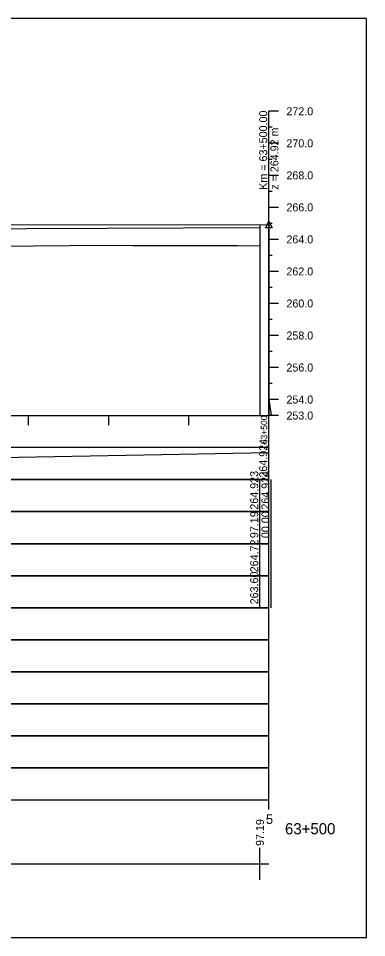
# Model space of a CAD drawing. Extents: x 6445630 to 6518227, y 5499240 to 5511716.
# Drawn here: x 6462653 to 6462761.8, y 5508966.7 to 5509253.7 of the extents above; entities that cross this region are included whole.
import ezdxf

# ---------------------------------------------------------------- set-up
doc = ezdxf.new("R2010")
doc.units = 0
for name, color, linetype in [('Default', 7, 'Continuous'), ('TOR_PROF-opisy pomocnicze', 7, 'Continuous'), ('TOR_PROF-tabelka-geometria T1', 7, 'Continuous'), ('TOR_PROF-tabelka-kilometracja', 7, 'Continuous'), ('TOR_PROF-tabelka-odleglosci T1', 7, 'Continuous'), ('TOR_PROF-tabelka-pochylenia proj T1', 7, 'Continuous'), ('TOR_PROF-tabelka-rodzaj rowu T1', 7, 'Continuous'), ('TOR_PROF-tabelka-rowyT1', 7, 'Continuous'), ('TOR_PROF-tabelka-rurociagi T1', 7, 'Continuous'), ('TOR_PROF-tabelka-rzedne istn T1', 7, 'Continuous'), ('TOR_PROF-tabelka-rzedne proj T1', 7, 'Continuous'), ('TOR_PROF-tabelka-teren istniejacy T1', 7, 'Continuous'), ('TOR_PROF-tabelka-warstwa ochronna T1', 7, 'Continuous'), ('TOR_PROF-tor istniejacy T1', 7, 'Continuous'), ('TOR_PROF-tor projektowany', 7, 'Continuous'), ('TOR_PROF-uklad odniesienia', 7, 'Continuous'), ('TOR_PROF-warstwa ochronna', 7, 'Continuous'), ('TOR_RAMKI-dodatkowe3', 7, 'Continuous'), ('TOR_RAMKI-MASKA WYCIECIA', 7, 'Continuous')]:
    doc.layers.add(name, color=color, linetype=linetype)

msp = doc.modelspace()

# ---------------------------------------------------------------- linework, layer by layer
at = {"layer": 'TOR_PROF-opisy pomocnicze'}
msp.add_line((6462731.21, 5509189.35), (6462731.21, 5509209.35), dxfattribs=at)
msp.add_line((6462731.21, 5509189.35), (6462731.21, 5509209.35), dxfattribs=at)
msp.add_lwpolyline([(6462731.21, 5509190.35), (6462732.21, 5509188.35), (6462730.21, 5509188.35)], close=True, dxfattribs=at)
msp.add_lwpolyline([(6462731.21, 5509190.35), (6462732.21, 5509188.35), (6462730.21, 5509188.35)], close=True, dxfattribs=at)
at = {"layer": 'TOR_PROF-tabelka-geometria T1'}
for points in [[(6462728.4, 5508984.74), (6462728.4, 5508994.74)], [(6452331.21, 5508989.74), (6462728.4, 5508989.74)], [(6452331.21, 5508989.74), (6462731.21, 5508989.74)]]:
    msp.add_lwpolyline(points, dxfattribs=at)
at = {"layer": 'TOR_PROF-tabelka-kilometracja'}
msp.add_lwpolyline([(6462731.21, 5509006.74), (6462731.21, 5509009.74)], dxfattribs=at)
msp.add_lwpolyline([(6462731.21, 5509006.74), (6462731.21, 5509009.74)], dxfattribs=at)
at = {"layer": 'TOR_PROF-tabelka-odleglosci T1'}
for points in [[(6462728.4, 5509099.74), (6462728.4, 5509109.74)], [(6462731.9, 5509099.74), (6462731.9, 5509109.74)], [(6462728.4, 5509089.74), (6462728.4, 5509099.74)], [(6462731.9, 5509089.74), (6462731.9, 5509099.74)]]:
    msp.add_lwpolyline(points, dxfattribs=at)
msp.add_lwpolyline([(6452331.21, 5509089.74), (6462731.21, 5509089.74), (6462731.21, 5509099.74), (6452331.21, 5509099.74)], close=True, dxfattribs=at)
at = {"layer": 'TOR_PROF-tabelka-pochylenia proj T1'}
msp.add_lwpolyline([(6452331.21, 5509109.74), (6462731.21, 5509109.74), (6462731.21, 5509119.74), (6452331.21, 5509119.74)], close=True, dxfattribs=at)
for points in [[(6462357.21, 5509111.24), (6462731.21, 5509118.24)], [(6462731.21, 5509109.74), (6462731.21, 5509119.74)]]:
    msp.add_lwpolyline(points, dxfattribs=at)
at = {"layer": 'TOR_PROF-tabelka-rodzaj rowu T1'}
for points in [[(6452331.21, 5509049.74), (6462731.21, 5509049.74), (6462731.21, 5509059.74), (6452331.21, 5509059.74)], [(6452331.21, 5509029.74), (6462731.21, 5509029.74), (6462731.21, 5509039.74), (6452331.21, 5509039.74)]]:
    msp.add_lwpolyline(points, close=True, dxfattribs=at)
at = {"layer": 'TOR_PROF-tabelka-rowyT1'}
msp.add_lwpolyline([(6452331.21, 5509059.74), (6462731.21, 5509059.74), (6462731.21, 5509069.74), (6452331.21, 5509069.74)], close=True, dxfattribs=at)
at = {"layer": 'TOR_PROF-tabelka-rurociagi T1'}
msp.add_lwpolyline([(6452331.21, 5509039.74), (6462731.21, 5509039.74), (6462731.21, 5509049.74), (6452331.21, 5509049.74)], close=True, dxfattribs=at)
at = {"layer": 'TOR_PROF-tabelka-rzedne istn T1'}
msp.add_lwpolyline([(6452331.21, 5509079.74), (6462731.21, 5509079.74), (6462731.21, 5509089.74), (6452331.21, 5509089.74)], close=True, dxfattribs=at)
for points in [[(6462728.4, 5509079.74), (6462728.4, 5509089.74)], [(6462731.9, 5509079.74), (6462731.9, 5509089.74)], [(6462728.4, 5509069.74), (6462728.4, 5509079.74)], [(6462728.4, 5509069.74), (6462728.4, 5509079.74)], [(6462728.4, 5509069.74), (6462728.4, 5509079.74)], [(6462728.4, 5509069.74), (6462728.4, 5509079.74)], [(6462728.4, 5509069.74), (6462728.4, 5509079.74)]]:
    msp.add_lwpolyline(points, dxfattribs=at)
at = {"layer": 'TOR_PROF-tabelka-rzedne proj T1'}
msp.add_lwpolyline([(6452331.21, 5509099.74), (6462731.21, 5509099.74), (6462731.21, 5509109.74), (6452331.21, 5509109.74)], close=True, dxfattribs=at)
at = {"layer": 'TOR_PROF-tabelka-teren istniejacy T1'}
msp.add_lwpolyline([(6452331.21, 5509069.74), (6462731.21, 5509069.74), (6462731.21, 5509079.74), (6452331.21, 5509079.74)], close=True, dxfattribs=at)
msp.add_lwpolyline([(6452331.21, 5509069.74), (6462731.21, 5509069.74), (6462731.21, 5509079.74), (6452331.21, 5509079.74)], close=True, dxfattribs=at)
msp.add_lwpolyline([(6452331.21, 5509069.74), (6462731.21, 5509069.74), (6462731.21, 5509079.74), (6452331.21, 5509079.74)], close=True, dxfattribs=at)
msp.add_lwpolyline([(6452331.21, 5509069.74), (6462731.21, 5509069.74), (6462731.21, 5509079.74), (6452331.21, 5509079.74)], close=True, dxfattribs=at)
msp.add_lwpolyline([(6452331.21, 5509069.74), (6462731.21, 5509069.74), (6462731.21, 5509079.74), (6452331.21, 5509079.74)], close=True, dxfattribs=at)
msp.add_lwpolyline([(6462731.9, 5509069.74), (6462731.9, 5509079.74)], dxfattribs=at)
msp.add_lwpolyline([(6462731.9, 5509069.74), (6462731.9, 5509079.74)], dxfattribs=at)
msp.add_lwpolyline([(6462731.9, 5509069.74), (6462731.9, 5509079.74)], dxfattribs=at)
msp.add_lwpolyline([(6462731.9, 5509069.74), (6462731.9, 5509079.74)], dxfattribs=at)
msp.add_lwpolyline([(6462731.9, 5509069.74), (6462731.9, 5509079.74)], dxfattribs=at)
at = {"layer": 'TOR_PROF-tabelka-warstwa ochronna T1'}
msp.add_lwpolyline([(6452331.21, 5509019.74), (6462731.21, 5509019.74), (6462731.21, 5509029.74), (6452331.21, 5509029.74)], close=True, dxfattribs=at)
at = {"layer": 'TOR_PROF-tor istniejacy T1'}
msp.add_lwpolyline([(6462728.4, 5509188.33), (6462680.59, 5509188.19), (6462630.38, 5509187.99), (6462579.01, 5509187.74), (6462527.33, 5509187.64), (6462477.35, 5509187.49), (6462427.52, 5509187.29), (6462378.75, 5509187.19), (6462330.61, 5509186.94), (6462281.24, 5509186.79), (6462231.79, 5509186.69), (6462178.77, 5509186.49), (6462126.11, 5509186.34)], dxfattribs=at)
at = {"layer": 'TOR_PROF-tor projektowany'}
msp.add_line((6462357.21, 5509189.14), (6462731.21, 5509189.35), dxfattribs=at)
msp.add_line((6462357.21, 5509189.14), (6462731.21, 5509189.35), dxfattribs=at)
for points in [[(6462728.4, 5509189.35), (6462728.4, 5509134.74), (6462728.4, 5509129.74), (6462728.4, 5509129.74)], [(6462728.4, 5509189.35), (6462728.4, 5509134.74), (6462728.4, 5509129.74), (6462728.4, 5509129.74)], [(6462731.21, 5509189.35), (6462731.21, 5509134.74), (6462731.21, 5509129.74), (6462731.21, 5509129.74)], [(6462731.21, 5509189.35), (6462731.21, 5509134.74), (6462731.21, 5509129.74), (6462731.21, 5509129.74)], [(6462731.21, 5509189.35), (6462731.21, 5509134.74), (6462731.9, 5509129.74), (6462731.9, 5509129.74)], [(6462731.21, 5509189.35), (6462731.21, 5509134.74), (6462731.21, 5509129.74), (6462731.21, 5509129.74)], [(6462731.21, 5509189.35), (6462731.21, 5509134.74), (6462731.9, 5509129.74), (6462731.9, 5509129.74)]]:
    msp.add_lwpolyline(points, dxfattribs=at)
at = {"layer": 'TOR_PROF-uklad odniesienia'}
for p, q in [((6462731.21, 5509129.74), (6462731.21, 5509224.74)), ((6462734.21, 5509224.74), (6462731.21, 5509224.74)), ((6462734.21, 5509224.74), (6462731.21, 5509224.74)), ((6462732.21, 5509219.74), (6462731.21, 5509219.74)), ((6462734.21, 5509214.74), (6462731.21, 5509214.74)), ((6462732.21, 5509209.74), (6462731.21, 5509209.74)), ((6462734.21, 5509204.74), (6462731.21, 5509204.74)), ((6462732.21, 5509199.74), (6462731.21, 5509199.74)), ((6462734.21, 5509194.74), (6462731.21, 5509194.74)), ((6462732.21, 5509189.74), (6462731.21, 5509189.74)), ((6462734.21, 5509184.74), (6462731.21, 5509184.74)), ((6462732.21, 5509179.74), (6462731.21, 5509179.74)), ((6462734.21, 5509174.74), (6462731.21, 5509174.74)), ((6462732.21, 5509169.74), (6462731.21, 5509169.74)), ((6462734.21, 5509164.74), (6462731.21, 5509164.74)), ((6462732.21, 5509159.74), (6462731.21, 5509159.74)), ((6462734.21, 5509154.74), (6462731.21, 5509154.74)), ((6462732.21, 5509149.74), (6462731.21, 5509149.74)), ((6462734.21, 5509144.74), (6462731.21, 5509144.74)), ((6462732.21, 5509139.74), (6462731.21, 5509139.74)), ((6462734.21, 5509134.74), (6462731.21, 5509134.74)), ((6452331.21, 5509129.74), (6462731.21, 5509129.74)), ((6462656.21, 5509126.74), (6462656.21, 5509129.74)), ((6462681.21, 5509126.74), (6462681.21, 5509129.74)), ((6462706.21, 5509126.74), (6462706.21, 5509129.74)), ((6462734.21, 5509129.74), (6462731.21, 5509129.74)), ((6462731.21, 5509119.74), (6462731.21, 5509129.74))]:
    msp.add_line(p, q, dxfattribs=at)
at = {"layer": 'TOR_PROF-warstwa ochronna'}
msp.add_lwpolyline([(6452331.21, 5509009.74), (6462731.21, 5509009.74), (6462731.21, 5509019.74), (6452331.21, 5509019.74)], close=True, dxfattribs=at)
at = {"layer": 'TOR_RAMKI-dodatkowe3'}
for p, q in [((6462645.52, 5509182.57), (6462680.38, 5509182.99)), ((6462680.38, 5509182.99), (6462688.87, 5509182.81)), ((6462688.87, 5509182.81), (6462721.4, 5509182.81)), ((6462721.4, 5509182.81), (6462728.4, 5509182.73))]:
    msp.add_line(p, q, dxfattribs=at)
at = {"layer": 'TOR_RAMKI-MASKA WYCIECIA'}
msp.add_lwpolyline([(6460741.75, 5508966.75), (6462761.75, 5508966.75), (6462761.75, 5509253.75), (6460741.75, 5509253.75)], close=True, dxfattribs=at)

# ---------------------------------------------------------------- texts
at = {"layer": 'Default'}
msp.add_text('+', height=0.001, dxfattribs=at).set_placement((6462680.59, 5509188.19))
at = {"layer": 'TOR_PROF-opisy pomocnicze'}
for s, p in [('Km = 63+500.00', (6462730.71, 5509200.25)), ('Km = 63+500.00', (6462730.71, 5509200.25)), ('z = 264.92 m', (6462734.21, 5509200.25)), ('z = 264.92 m', (6462734.21, 5509200.25)), ('97.19', (6462729.68, 5508995.37))]:
    msp.add_text(s, height=2.5, rotation=90, dxfattribs=at).set_placement(p)
at = {"layer": 'TOR_PROF-tabelka-kilometracja'}
msp.add_text('5', height=3, dxfattribs=at).set_placement((6462730.31, 5509002.24))
msp.add_text('63+500', height=3.5, rotation=360, dxfattribs=at).set_placement((6462736.26, 5508998.99))
at = {"layer": 'TOR_PROF-tabelka-odleglosci T1'}
for s, p in [('264.923', (6462727.9, 5509100.37)), ('264.924', (6462731.4, 5509100.37)), ('97.19', (6462727.9, 5509091.48)), ('00.00', (6462731.4, 5509091.48))]:
    msp.add_text(s, height=2.5, rotation=90, dxfattribs=at).set_placement(p)
at = {"layer": 'TOR_PROF-tabelka-pochylenia proj T1'}
msp.add_text('264.924', height=2.5, rotation=90, dxfattribs=at).set_placement((6462730.71, 5509110.37))
at = {"layer": 'TOR_PROF-tabelka-rzedne istn T1'}
for s, p in [('264.72', (6462727.9, 5509080.81)), ('263.60', (6462727.9, 5509070.8))]:
    msp.add_text(s, height=2.5, rotation=90, dxfattribs=at).set_placement(p)
at = {"layer": 'TOR_PROF-uklad odniesienia'}
for s, p in [('272.0', (6462736.71, 5509223.49)), ('272.0', (6462736.71, 5509223.49)), ('270.0', (6462736.71, 5509213.49)), ('268.0', (6462736.71, 5509203.49)), ('266.0', (6462736.71, 5509193.49)), ('264.0', (6462736.71, 5509183.49)), ('262.0', (6462736.71, 5509173.49)), ('260.0', (6462736.71, 5509163.49)), ('258.0', (6462736.71, 5509153.49)), ('256.0', (6462736.71, 5509143.49)), ('254.0', (6462736.71, 5509133.49)), ('253.0', (6462736.71, 5509128.49))]:
    msp.add_text(s, height=2.5, dxfattribs=at).set_placement(p)
msp.add_text('63+500', height=2, rotation=90, dxfattribs=at).set_placement((6462730.71, 5509120.76))

doc.saveas('drawing.dxf')
